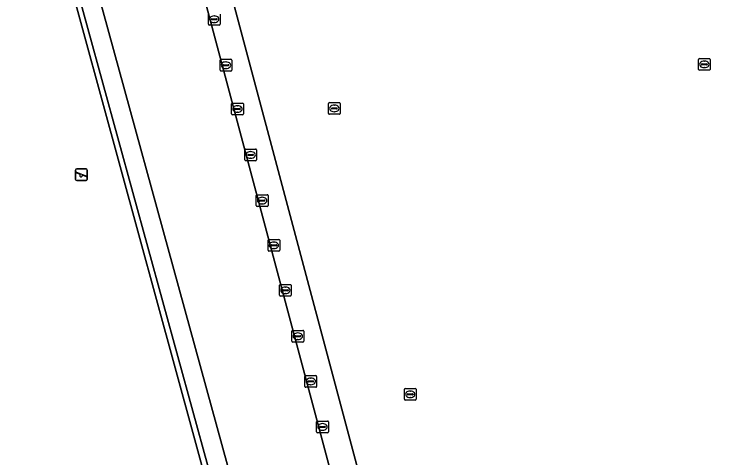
# Model space of a CAD drawing. Extents: x 159053 to 160042, y 380449 to 381423.
# Drawn here: x 159553.7 to 159614.5, y 380683.6 to 380721.4 of the extents above; entities that cross this region are included whole.
import ezdxf

# ---------------------------------------------------------------- set-up
doc = ezdxf.new("R2010")
doc.units = 0
for name, color, linetype in [('IMGEO_Groenvoorziening', 7, 'Continuous'), ('IMGEO_Hek', 7, 'Continuous'), ('IMGEO_Kolk', 7, 'Continuous'), ('IMGEO_Speelvoorziening', 7, 'Continuous'), ('IMGEO_Terreindeel_open', 7, 'Continuous'), ('IMGEO_Voetpad_open', 7, 'Continuous'), ('IMGEO_Waterleidingput', 7, 'Continuous')]:
    doc.layers.add(name, color=color, linetype=linetype)

msp = doc.modelspace()

# ---------------------------------------------------------------- linework, layer by layer
at = {"layer": 'IMGEO_Groenvoorziening'}
for points in [[(159696.615, 380806.199), (159669.744, 380798.884), (159669.306, 380800.531), (159668.883, 380802.12), (159668.351, 380804.117), (159668.02, 380805.359), (159558.38, 380775.781), (159562.553, 380760.977), (159562.046, 380760.831), (159557.701, 380776.164), (159694.48, 380813.062), (159694.636, 380812.539), (159694.886, 380812.603), (159694.564, 380813.798), (159557.036, 380776.621), (159558.877, 380767.036), (159562.896, 380751.667), (159564.456, 380752.092), (159585.769, 380672.062), (159585.889, 380671.612), (159601.677, 380675.891), (159615.859, 380679.734), (159722.812, 380708.719), (159711.779, 380750)], [(159582.205, 380676.582), (159563.74, 380745.879), (159555.263, 380743.589), (159574.184, 380674.445)], [(159553.595, 380743.504), (159449.413, 380715.163), (159449.34, 380715.143), (159467.142, 380649.68), (159468.467, 380645.095), (159511.647, 380656.884), (159511.466, 380657.516), (159468.706, 380645.806), (159449.988, 380714.56), (159553.359, 380742.767), (159572.094, 380674.071), (159529.309, 380662.376), (159529.481, 380661.752), (159572.753, 380673.566)]]:
    msp.add_lwpolyline(points, close=True, dxfattribs=at)
at = {"layer": 'IMGEO_Hek'}
msp.add_lwpolyline([(159449.413, 380715.163), (159553.595, 380743.504), (159572.753, 380673.566), (159529.481, 380661.752)], dxfattribs=at)
at = {"layer": 'IMGEO_Kolk'}
for p, q in [((159570.237, 380720.542), (159570.237, 380721.394)), ((159571.238, 380721.394), (159571.238, 380720.542)), ((159570.496, 380720.962), (159570.496, 380720.974)), ((159570.934, 380720.925), (159570.536, 380720.925)), ((159570.539, 380721.011), (159570.937, 380721.011)), ((159570.748, 380720.688), (159570.723, 380720.688)), ((159570.725, 380721.248), (159570.75, 380721.248)), ((159570.98, 380720.974), (159570.98, 380720.962)), ((159571.164, 380720.468), (159570.312, 380720.468)), ((159571.236, 380716.625), (159571.236, 380717.477)), ((159571.311, 380717.551), (159572.163, 380717.551)), ((159571.495, 380717.045), (159571.495, 380717.057)), ((159571.538, 380717.094), (159571.936, 380717.094)), ((159571.724, 380717.331), (159571.749, 380717.331)), ((159571.979, 380717.057), (159571.979, 380717.045)), ((159572.237, 380717.477), (159572.237, 380716.625)), ((159572.163, 380716.551), (159571.311, 380716.551)), ((159571.933, 380717.008), (159571.535, 380717.008)), ((159571.747, 380716.771), (159571.722, 380716.771)), ((159572.216, 380712.891), (159572.216, 380713.743)), ((159572.291, 380713.817), (159573.143, 380713.817)), ((159572.704, 380713.597), (159572.729, 380713.597)), ((159573.217, 380713.743), (159573.217, 380712.891)), ((159573.143, 380712.817), (159572.291, 380712.817)), ((159572.475, 380713.311), (159572.475, 380713.323)), ((159572.913, 380713.274), (159572.515, 380713.274)), ((159572.518, 380713.36), (159572.916, 380713.36)), ((159572.727, 380713.037), (159572.702, 380713.037)), ((159572.959, 380713.323), (159572.959, 380713.311)), ((159573.338, 380708.974), (159573.338, 380709.826)), ((159573.413, 380709.9), (159574.265, 380709.9)), ((159574.339, 380709.826), (159574.339, 380708.974)), ((159573.597, 380709.394), (159573.597, 380709.406)), ((159574.035, 380709.357), (159573.637, 380709.357)), ((159573.64, 380709.443), (159574.038, 380709.443)), ((159573.826, 380709.68), (159573.851, 380709.68)), ((159574.081, 380709.406), (159574.081, 380709.394)), ((159574.265, 380708.9), (159573.413, 380708.9)), ((159573.849, 380709.12), (159573.824, 380709.12)), ((159574.317, 380705.077), (159574.317, 380705.929)), ((159574.392, 380706.003), (159575.244, 380706.003)), ((159574.576, 380705.497), (159574.576, 380705.509)), ((159574.619, 380705.546), (159575.017, 380705.546)), ((159574.805, 380705.783), (159574.83, 380705.783)), ((159575.06, 380705.509), (159575.06, 380705.497)), ((159575.318, 380705.929), (159575.318, 380705.077)), ((159575.244, 380705.003), (159574.392, 380705.003)), ((159575.014, 380705.46), (159574.616, 380705.46)), ((159574.828, 380705.223), (159574.803, 380705.223)), ((159575.317, 380701.262), (159575.317, 380702.114)), ((159575.392, 380702.188), (159576.244, 380702.188)), ((159575.805, 380701.968), (159575.83, 380701.968)), ((159576.318, 380702.114), (159576.318, 380701.262)), ((159575.576, 380701.682), (159575.576, 380701.694)), ((159576.014, 380701.645), (159575.616, 380701.645)), ((159575.619, 380701.731), (159576.017, 380701.731)), ((159575.828, 380701.408), (159575.803, 380701.408)), ((159576.06, 380701.694), (159576.06, 380701.682)), ((159576.244, 380701.188), (159575.392, 380701.188)), ((159576.296, 380697.426), (159576.296, 380698.278)), ((159576.371, 380698.352), (159577.223, 380698.352)), ((159577.297, 380698.278), (159577.297, 380697.426)), ((159576.555, 380697.846), (159576.555, 380697.858)), ((159576.993, 380697.809), (159576.595, 380697.809)), ((159576.598, 380697.895), (159576.996, 380697.895)), ((159576.784, 380698.132), (159576.809, 380698.132)), ((159577.039, 380697.858), (159577.039, 380697.846)), ((159577.223, 380697.352), (159576.371, 380697.352)), ((159576.807, 380697.572), (159576.782, 380697.572)), ((159577.357, 380693.509), (159577.357, 380694.361)), ((159577.432, 380694.435), (159578.284, 380694.435)), ((159577.616, 380693.929), (159577.616, 380693.941)), ((159577.659, 380693.978), (159578.057, 380693.978)), ((159577.845, 380694.215), (159577.87, 380694.215)), ((159578.1, 380693.941), (159578.1, 380693.929)), ((159578.358, 380694.361), (159578.358, 380693.509)), ((159578.284, 380693.435), (159577.432, 380693.435)), ((159578.054, 380693.892), (159577.656, 380693.892)), ((159577.868, 380693.655), (159577.843, 380693.655)), ((159578.459, 380689.653), (159578.459, 380690.505)), ((159578.534, 380690.579), (159579.386, 380690.579)), ((159578.947, 380690.359), (159578.972, 380690.359)), ((159579.46, 380690.505), (159579.46, 380689.653)), ((159578.718, 380690.073), (159578.718, 380690.085)), ((159579.156, 380690.036), (159578.758, 380690.036)), ((159578.761, 380690.122), (159579.159, 380690.122)), ((159578.97, 380689.799), (159578.945, 380689.799)), ((159579.202, 380690.085), (159579.202, 380690.073)), ((159579.386, 380689.579), (159578.534, 380689.579)), ((159579.534, 380686.702), (159580.386, 380686.702)), ((159579.459, 380685.776), (159579.459, 380686.628)), ((159579.718, 380686.196), (159579.718, 380686.208)), ((159580.156, 380686.159), (159579.758, 380686.159)), ((159579.761, 380686.245), (159580.159, 380686.245)), ((159579.947, 380686.482), (159579.972, 380686.482)), ((159580.202, 380686.208), (159580.202, 380686.196)), ((159580.46, 380686.628), (159580.46, 380685.776)), ((159580.386, 380685.702), (159579.534, 380685.702)), ((159579.97, 380685.922), (159579.945, 380685.922))]:
    msp.add_line(p, q, dxfattribs=at)
for points in [[(159570.237, 380720.542), (159570.237, 380721.394)], [(159571.238, 380721.394), (159571.238, 380720.542)], [(159571.164, 380720.468), (159570.312, 380720.468)], [(159571.236, 380716.625), (159571.236, 380717.477)], [(159571.311, 380717.551), (159572.163, 380717.551)], [(159572.237, 380717.477), (159572.237, 380716.625)], [(159572.163, 380716.551), (159571.311, 380716.551)], [(159572.216, 380712.891), (159572.216, 380713.743)], [(159572.291, 380713.817), (159573.143, 380713.817)], [(159573.217, 380713.743), (159573.217, 380712.891)], [(159573.143, 380712.817), (159572.291, 380712.817)], [(159573.338, 380708.974), (159573.338, 380709.826)], [(159573.413, 380709.9), (159574.265, 380709.9)], [(159574.339, 380709.826), (159574.339, 380708.974)], [(159574.265, 380708.9), (159573.413, 380708.9)], [(159574.317, 380705.077), (159574.317, 380705.929)], [(159574.392, 380706.003), (159575.244, 380706.003)], [(159575.318, 380705.929), (159575.318, 380705.077)], [(159575.244, 380705.003), (159574.392, 380705.003)], [(159575.317, 380701.262), (159575.317, 380702.114)], [(159575.392, 380702.188), (159576.244, 380702.188)], [(159576.318, 380702.114), (159576.318, 380701.262)], [(159576.244, 380701.188), (159575.392, 380701.188)], [(159576.296, 380697.426), (159576.296, 380698.278)], [(159576.371, 380698.352), (159577.223, 380698.352)], [(159577.297, 380698.278), (159577.297, 380697.426)], [(159577.223, 380697.352), (159576.371, 380697.352)], [(159577.357, 380693.509), (159577.357, 380694.361)], [(159577.432, 380694.435), (159578.284, 380694.435)], [(159578.358, 380694.361), (159578.358, 380693.509)], [(159578.284, 380693.435), (159577.432, 380693.435)], [(159578.459, 380689.653), (159578.459, 380690.505)], [(159578.534, 380690.579), (159579.386, 380690.579)], [(159579.46, 380690.505), (159579.46, 380689.653)], [(159579.386, 380689.579), (159578.534, 380689.579)], [(159579.534, 380686.702), (159580.386, 380686.702)], [(159579.459, 380685.776), (159579.459, 380686.628)], [(159580.46, 380686.628), (159580.46, 380685.776)], [(159580.386, 380685.702), (159579.534, 380685.702)]]:
    msp.add_lwpolyline(points, dxfattribs=at)
for centre, radius, start, end in [((159570.536, 380720.971), 0.0403, 85.87752, 175.75265), ((159570.533, 380720.961), 0.0366, 178.93798, 274.71019), ((159570.937, 380720.968), 0.043, 264.86636, 352.45326), ((159570.941, 380720.973), 0.0386, 1.73085, 96.63898), ((159570.314, 380720.544), 0.0765, 181.55205, 268.44795), ((159570.314, 380720.544), 0.0765, 181.55205, 268.44795), ((159571.162, 380720.544), 0.0765, 271.55205, 358.44795), ((159571.162, 380720.544), 0.0765, 271.55205, 358.44795), ((159571.313, 380717.475), 0.0765, 91.55205, 178.44795), ((159571.313, 380717.475), 0.0765, 91.55205, 178.44795), ((159571.535, 380717.054), 0.0403, 85.87752, 175.75265), ((159571.532, 380717.044), 0.0366, 178.93798, 274.71019), ((159571.936, 380717.051), 0.043, 264.86636, 352.45326), ((159571.94, 380717.056), 0.0386, 1.73085, 96.63898), ((159572.161, 380717.475), 0.0765, 1.55205, 88.44795), ((159572.161, 380717.475), 0.0765, 1.55205, 88.44795), ((159571.313, 380716.627), 0.0765, 181.55205, 268.44795), ((159571.313, 380716.627), 0.0765, 181.55205, 268.44795), ((159572.161, 380716.627), 0.0765, 271.55205, 358.44795), ((159572.161, 380716.627), 0.0765, 271.55205, 358.44795), ((159572.293, 380713.741), 0.0765, 91.55205, 178.44795), ((159572.293, 380713.741), 0.0765, 91.55205, 178.44795), ((159573.141, 380713.741), 0.0765, 1.55205, 88.44795), ((159573.141, 380713.741), 0.0765, 1.55205, 88.44795), ((159572.293, 380712.893), 0.0765, 181.55205, 268.44795), ((159572.293, 380712.893), 0.0765, 181.55205, 268.44795), ((159572.515, 380713.32), 0.0403, 85.87752, 175.75265), ((159572.512, 380713.31), 0.0366, 178.93798, 274.71019), ((159572.916, 380713.317), 0.043, 264.86636, 352.45326), ((159572.92, 380713.322), 0.0386, 1.73085, 96.63898), ((159573.141, 380712.893), 0.0765, 271.55205, 358.44795), ((159573.141, 380712.893), 0.0765, 271.55205, 358.44795), ((159573.415, 380709.824), 0.0765, 91.55205, 178.44795), ((159573.415, 380709.824), 0.0765, 91.55205, 178.44795), ((159574.263, 380709.824), 0.0765, 1.55205, 88.44795), ((159574.263, 380709.824), 0.0765, 1.55205, 88.44795), ((159573.637, 380709.403), 0.0403, 85.87752, 175.75265), ((159573.634, 380709.393), 0.0366, 178.93798, 274.71019), ((159574.038, 380709.4), 0.043, 264.86636, 352.45326), ((159574.042, 380709.405), 0.0386, 1.73085, 96.63898), ((159573.415, 380708.976), 0.0765, 181.55205, 268.44795), ((159573.415, 380708.976), 0.0765, 181.55205, 268.44795), ((159574.263, 380708.976), 0.0765, 271.55205, 358.44795), ((159574.263, 380708.976), 0.0765, 271.55205, 358.44795), ((159574.394, 380705.927), 0.0765, 91.55205, 178.44795), ((159574.394, 380705.927), 0.0765, 91.55205, 178.44795), ((159574.616, 380705.506), 0.0403, 85.87752, 175.75265), ((159574.613, 380705.496), 0.0366, 178.93798, 274.71019), ((159575.017, 380705.503), 0.043, 264.86636, 352.45326), ((159575.021, 380705.508), 0.0386, 1.73085, 96.63898), ((159575.242, 380705.927), 0.0765, 1.55205, 88.44795), ((159575.242, 380705.927), 0.0765, 1.55205, 88.44795), ((159574.394, 380705.079), 0.0765, 181.55205, 268.44795), ((159574.394, 380705.079), 0.0765, 181.55205, 268.44795), ((159575.242, 380705.079), 0.0765, 271.55205, 358.44795), ((159575.242, 380705.079), 0.0765, 271.55205, 358.44795), ((159575.394, 380702.112), 0.0765, 91.55205, 178.44795), ((159575.394, 380702.112), 0.0765, 91.55205, 178.44795), ((159576.242, 380702.112), 0.0765, 1.55205, 88.44795), ((159576.242, 380702.112), 0.0765, 1.55205, 88.44795), ((159575.394, 380701.264), 0.0765, 181.55205, 268.44795), ((159575.394, 380701.264), 0.0765, 181.55205, 268.44795), ((159575.616, 380701.691), 0.0403, 85.87752, 175.75265), ((159575.613, 380701.681), 0.0366, 178.93798, 274.71019), ((159576.017, 380701.688), 0.043, 264.86636, 352.45326), ((159576.021, 380701.693), 0.0386, 1.73085, 96.63898), ((159576.242, 380701.264), 0.0765, 271.55205, 358.44795), ((159576.242, 380701.264), 0.0765, 271.55205, 358.44795), ((159576.373, 380698.276), 0.0765, 91.55205, 178.44795), ((159576.373, 380698.276), 0.0765, 91.55205, 178.44795), ((159577.221, 380698.276), 0.0765, 1.55205, 88.44795), ((159577.221, 380698.276), 0.0765, 1.55205, 88.44795), ((159576.595, 380697.855), 0.0403, 85.87752, 175.75265), ((159576.592, 380697.845), 0.0366, 178.93798, 274.71019), ((159576.996, 380697.852), 0.043, 264.86636, 352.45326), ((159577, 380697.857), 0.0386, 1.73085, 96.63898), ((159576.373, 380697.428), 0.0765, 181.55205, 268.44795), ((159576.373, 380697.428), 0.0765, 181.55205, 268.44795), ((159577.221, 380697.428), 0.0765, 271.55205, 358.44795), ((159577.221, 380697.428), 0.0765, 271.55205, 358.44795), ((159577.434, 380694.359), 0.0765, 91.55205, 178.44795), ((159577.434, 380694.359), 0.0765, 91.55205, 178.44795), ((159577.656, 380693.938), 0.0403, 85.87752, 175.75265), ((159578.061, 380693.94), 0.0386, 1.73085, 96.63898), ((159578.282, 380694.359), 0.0765, 1.55205, 88.44795), ((159578.282, 380694.359), 0.0765, 1.55205, 88.44795), ((159577.434, 380693.511), 0.0765, 181.55205, 268.44795), ((159577.434, 380693.511), 0.0765, 181.55205, 268.44795), ((159577.653, 380693.928), 0.0366, 178.93798, 274.71019), ((159578.057, 380693.935), 0.043, 264.86636, 352.45326), ((159578.282, 380693.511), 0.0765, 271.55205, 358.44795), ((159578.282, 380693.511), 0.0765, 271.55205, 358.44795), ((159578.536, 380690.503), 0.0765, 91.55205, 178.44795), ((159578.536, 380690.503), 0.0765, 91.55205, 178.44795), ((159579.384, 380690.503), 0.0765, 1.55205, 88.44795), ((159579.384, 380690.503), 0.0765, 1.55205, 88.44795), ((159578.758, 380690.082), 0.0403, 85.87752, 175.75265), ((159578.755, 380690.072), 0.0366, 178.93798, 274.71019), ((159579.159, 380690.079), 0.043, 264.86636, 352.45326), ((159579.163, 380690.084), 0.0386, 1.73085, 96.63898), ((159578.536, 380689.655), 0.0765, 181.55205, 268.44795), ((159578.536, 380689.655), 0.0765, 181.55205, 268.44795), ((159579.384, 380689.655), 0.0765, 271.55205, 358.44795), ((159579.384, 380689.655), 0.0765, 271.55205, 358.44795), ((159579.536, 380686.626), 0.0765, 91.55205, 178.44795), ((159579.536, 380686.626), 0.0765, 91.55205, 178.44795), ((159580.384, 380686.626), 0.0765, 1.55205, 88.44795), ((159580.384, 380686.626), 0.0765, 1.55205, 88.44795), ((159579.758, 380686.205), 0.0403, 85.87752, 175.75265), ((159579.755, 380686.195), 0.0366, 178.93798, 274.71019), ((159580.159, 380686.202), 0.043, 264.86636, 352.45326), ((159580.163, 380686.207), 0.0386, 1.73085, 96.63898), ((159579.536, 380685.778), 0.0765, 181.55205, 268.44795), ((159579.536, 380685.778), 0.0765, 181.55205, 268.44795), ((159580.384, 380685.778), 0.0765, 271.55205, 358.44795), ((159580.384, 380685.778), 0.0765, 271.55205, 358.44795)]:
    msp.add_arc(centre, radius, start, end, dxfattribs=at)
for centre, major_axis, ratio, start_param, end_param in [((159570.724, 380720.968), (-0.387, 0.002), 0.722429, 4.712389, 7.853982), ((159570.749, 380720.968), (-0.39, 0.002), 0.717154, 1.570796, 4.712389), ((159571.723, 380717.051), (-0.387, 0.002), 0.722429, 4.712389, 7.853982), ((159571.748, 380717.051), (-0.39, 0.002), 0.717154, 1.570796, 4.712389), ((159572.703, 380713.317), (-0.387, 0.002), 0.722429, 4.712389, 7.853982), ((159572.728, 380713.317), (-0.39, 0.002), 0.717154, 1.570796, 4.712389), ((159573.825, 380709.4), (-0.387, 0.002), 0.722429, 4.712389, 7.853982), ((159573.85, 380709.4), (-0.39, 0.002), 0.717154, 1.570796, 4.712389), ((159574.804, 380705.503), (-0.387, 0.002), 0.722429, 4.712389, 7.853982), ((159574.829, 380705.503), (-0.39, 0.002), 0.717154, 1.570796, 4.712389), ((159575.804, 380701.688), (-0.387, 0.002), 0.722429, 4.712389, 7.853982), ((159575.829, 380701.688), (-0.39, 0.002), 0.717154, 1.570796, 4.712389), ((159576.783, 380697.852), (-0.387, 0.002), 0.722429, 4.712389, 7.853982), ((159576.808, 380697.852), (-0.39, 0.002), 0.717154, 1.570796, 4.712389), ((159577.844, 380693.935), (-0.387, 0.002), 0.722429, 4.712389, 7.853982), ((159577.869, 380693.935), (-0.39, 0.002), 0.717154, 1.570796, 4.712389), ((159578.946, 380690.079), (-0.387, 0.002), 0.722429, 4.712389, 7.853982), ((159578.971, 380690.079), (-0.39, 0.002), 0.717154, 1.570796, 4.712389), ((159579.946, 380686.202), (-0.387, 0.002), 0.722429, 4.712389, 7.853982), ((159579.971, 380686.202), (-0.39, 0.002), 0.717154, 1.570796, 4.712389)]:
    msp.add_ellipse(centre, major_axis=major_axis, ratio=ratio, start_param=start_param, end_param=end_param, dxfattribs=at)
at = {"layer": 'IMGEO_Speelvoorziening'}
for p, q in [((159558.933, 380707.311), (159558.933, 380708.111)), ((159558.933, 380708.111), (159558.933, 380707.311)), ((159559.002, 380707.936), (159559.878, 380707.583)), ((159559.033, 380708.211), (159559.823, 380708.211)), ((159559.823, 380708.211), (159559.033, 380708.211)), ((159559.923, 380708.111), (159559.923, 380707.311)), ((159559.923, 380707.311), (159559.923, 380708.111)), ((159559.316, 380707.739), (159558.977, 380707.876)), ((159559.854, 380707.523), (159559.514, 380707.66)), ((159559.823, 380707.211), (159559.033, 380707.211)), ((159559.033, 380707.211), (159559.823, 380707.211))]:
    msp.add_line(p, q, dxfattribs=at)
for centre, radius, start, end in [((159559.033, 380708.111), 0.1, 90, 180), ((159559.033, 380708.111), 0.1, 90, 180), ((159558.99, 380707.906), 0.0327, 68.07798, 248.07798), ((159559.823, 380708.111), 0.1, 0, 90), ((159559.823, 380708.111), 0.1, 360, 90), ((159559.033, 380707.311), 0.1, 180, 270), ((159559.033, 380707.311), 0.1, 180, 270), ((159559.395, 380707.649), 0.12, 130.99278, 5.16318), ((159559.823, 380707.311), 0.1, 270, 0), ((159559.823, 380707.311), 0.1, 270, 0), ((159559.866, 380707.553), 0.0327, 248.07798, 68.07798)]:
    msp.add_arc(centre, radius, start, end, dxfattribs=at)
at = {"layer": 'IMGEO_Terreindeel_open'}
msp.add_lwpolyline([(159553.359, 380742.767), (159449.988, 380714.56), (159468.706, 380645.806), (159511.466, 380657.516), (159515.412, 380658.597), (159525.37, 380661.324), (159526.959, 380661.748), (159529.309, 380662.376), (159572.094, 380674.071)], close=True, dxfattribs=at)
at = {"layer": 'IMGEO_Voetpad_open'}
for points in [[(159469.848, 380640.165), (159584.277, 380671.176), (159585.889, 380671.612), (159585.769, 380672.062), (159564.456, 380752.092), (159562.896, 380751.667), (159562.638, 380751.597), (159556.768, 380750), (159519.294, 380739.805)], [(159553.595, 380743.504), (159572.753, 380673.566), (159529.481, 380661.752)]]:
    msp.add_lwpolyline(points, dxfattribs=at)
msp.add_lwpolyline([(159555.263, 380743.589), (159563.74, 380745.879), (159582.205, 380676.582), (159574.184, 380674.445)], close=True, dxfattribs=at)
at = {"layer": 'IMGEO_Waterleidingput'}
for p, q in [((159611.983, 380716.694), (159611.983, 380717.546)), ((159612.058, 380717.62), (159612.91, 380717.62)), ((159612.242, 380717.114), (159612.242, 380717.126)), ((159612.68, 380717.077), (159612.282, 380717.077)), ((159612.285, 380717.163), (159612.683, 380717.163)), ((159612.471, 380717.4), (159612.496, 380717.4)), ((159612.726, 380717.126), (159612.726, 380717.114)), ((159612.984, 380717.546), (159612.984, 380716.694)), ((159612.91, 380716.62), (159612.058, 380716.62)), ((159612.494, 380716.84), (159612.469, 380716.84)), ((159580.467, 380712.934), (159580.467, 380713.786)), ((159580.542, 380713.86), (159581.394, 380713.86)), ((159580.769, 380713.403), (159581.167, 380713.403)), ((159580.955, 380713.64), (159580.98, 380713.64)), ((159581.468, 380713.786), (159581.468, 380712.934)), ((159581.394, 380712.86), (159580.542, 380712.86)), ((159580.726, 380713.354), (159580.726, 380713.366)), ((159581.164, 380713.317), (159580.766, 380713.317)), ((159580.978, 380713.08), (159580.953, 380713.08)), ((159581.21, 380713.366), (159581.21, 380713.354)), ((159586.933, 380688.556), (159586.933, 380689.408)), ((159587.008, 380689.482), (159587.86, 380689.482)), ((159587.421, 380689.262), (159587.446, 380689.262)), ((159587.934, 380689.408), (159587.934, 380688.556)), ((159587.86, 380688.482), (159587.008, 380688.482)), ((159587.192, 380688.976), (159587.192, 380688.988)), ((159587.63, 380688.939), (159587.232, 380688.939)), ((159587.235, 380689.025), (159587.633, 380689.025)), ((159587.444, 380688.702), (159587.419, 380688.702)), ((159587.676, 380688.988), (159587.676, 380688.976))]:
    msp.add_line(p, q, dxfattribs=at)
for points in [[(159611.983, 380716.694), (159611.983, 380717.546)], [(159612.058, 380717.62), (159612.91, 380717.62)], [(159612.984, 380717.546), (159612.984, 380716.694)], [(159612.91, 380716.62), (159612.058, 380716.62)], [(159580.467, 380712.934), (159580.467, 380713.786)], [(159580.542, 380713.86), (159581.394, 380713.86)], [(159581.468, 380713.786), (159581.468, 380712.934)], [(159581.394, 380712.86), (159580.542, 380712.86)], [(159586.933, 380688.556), (159586.933, 380689.408)], [(159587.008, 380689.482), (159587.86, 380689.482)], [(159587.934, 380689.408), (159587.934, 380688.556)], [(159587.86, 380688.482), (159587.008, 380688.482)]]:
    msp.add_lwpolyline(points, dxfattribs=at)
for centre, radius, start, end in [((159612.06, 380717.544), 0.0765, 91.55205, 178.44795), ((159612.06, 380717.544), 0.0765, 91.55205, 178.44795), ((159612.282, 380717.123), 0.0403, 85.87752, 175.75265), ((159612.279, 380717.113), 0.0366, 178.93798, 274.71019), ((159612.683, 380717.12), 0.043, 264.86636, 352.45326), ((159612.687, 380717.125), 0.0386, 1.73085, 96.63898), ((159612.908, 380717.544), 0.0765, 1.55205, 88.44795), ((159612.908, 380717.544), 0.0765, 1.55205, 88.44795), ((159612.06, 380716.696), 0.0765, 181.55205, 268.44795), ((159612.06, 380716.696), 0.0765, 181.55205, 268.44795), ((159612.908, 380716.696), 0.0765, 271.55205, 358.44795), ((159612.908, 380716.696), 0.0765, 271.55205, 358.44795), ((159580.544, 380713.784), 0.0765, 91.55205, 178.44795), ((159580.544, 380713.784), 0.0765, 91.55205, 178.44795), ((159580.766, 380713.363), 0.0403, 85.87752, 175.75265), ((159581.171, 380713.365), 0.0386, 1.73085, 96.63898), ((159581.392, 380713.784), 0.0765, 1.55205, 88.44795), ((159581.392, 380713.784), 0.0765, 1.55205, 88.44795), ((159580.544, 380712.936), 0.0765, 181.55205, 268.44795), ((159580.544, 380712.936), 0.0765, 181.55205, 268.44795), ((159580.763, 380713.353), 0.0366, 178.93798, 274.71019), ((159581.167, 380713.36), 0.043, 264.86636, 352.45326), ((159581.392, 380712.936), 0.0765, 271.55205, 358.44795), ((159581.392, 380712.936), 0.0765, 271.55205, 358.44795), ((159587.01, 380689.406), 0.0765, 91.55205, 178.44795), ((159587.01, 380689.406), 0.0765, 91.55205, 178.44795), ((159587.858, 380689.406), 0.0765, 1.55205, 88.44795), ((159587.858, 380689.406), 0.0765, 1.55205, 88.44795), ((159587.01, 380688.558), 0.0765, 181.55205, 268.44795), ((159587.01, 380688.558), 0.0765, 181.55205, 268.44795), ((159587.232, 380688.985), 0.0403, 85.87752, 175.75265), ((159587.229, 380688.975), 0.0366, 178.93798, 274.71019), ((159587.633, 380688.982), 0.043, 264.86636, 352.45326), ((159587.637, 380688.987), 0.0386, 1.73085, 96.63898), ((159587.858, 380688.558), 0.0765, 271.55205, 358.44795), ((159587.858, 380688.558), 0.0765, 271.55205, 358.44795)]:
    msp.add_arc(centre, radius, start, end, dxfattribs=at)
for centre, major_axis, ratio, start_param, end_param in [((159612.47, 380717.12), (-0.387, 0.002), 0.722429, 4.712389, 7.853982), ((159612.495, 380717.12), (-0.39, 0.002), 0.717154, 1.570796, 4.712389), ((159580.954, 380713.36), (-0.387, 0.002), 0.722429, 4.712389, 7.853982), ((159580.979, 380713.36), (-0.39, 0.002), 0.717154, 1.570796, 4.712389), ((159587.42, 380688.982), (-0.387, 0.002), 0.722429, 4.712389, 7.853982), ((159587.445, 380688.982), (-0.39, 0.002), 0.717154, 1.570796, 4.712389)]:
    msp.add_ellipse(centre, major_axis=major_axis, ratio=ratio, start_param=start_param, end_param=end_param, dxfattribs=at)

doc.saveas('drawing.dxf')
